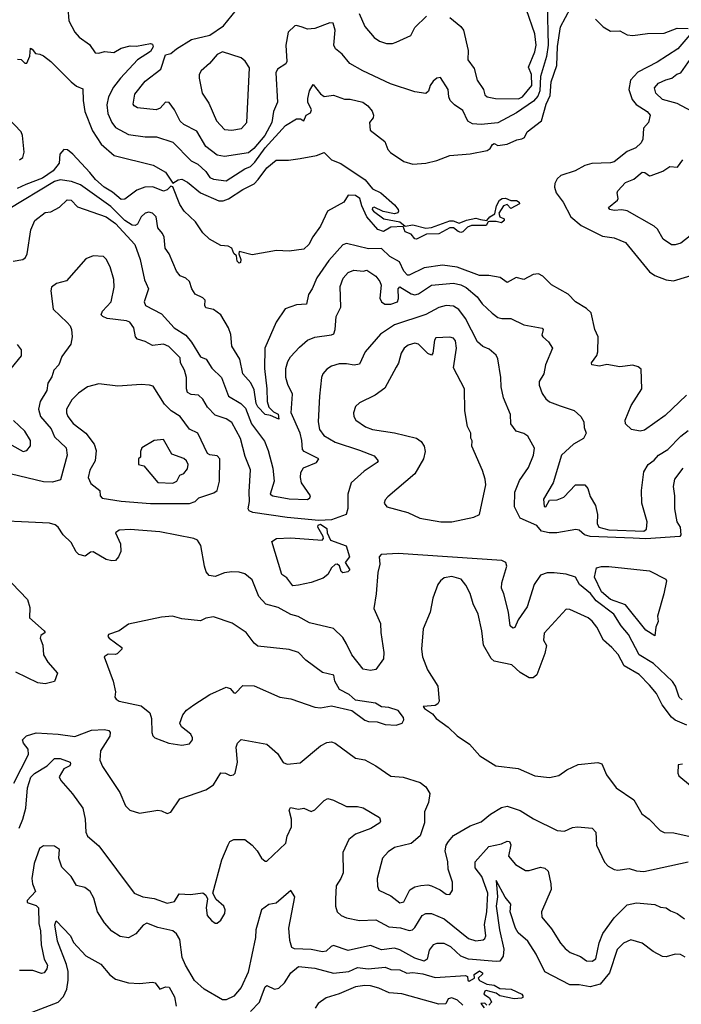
# Model space of a CAD drawing. Extents: x 1552033 to 1694788, y 811965 to 917215.
# Tile 443 of 632: x 1663107 to 1666688, y 859424 to 864752. Entities that reach past the tile are written whole.
import ezdxf

# ---------------------------------------------------------------- set-up
doc = ezdxf.new("R2010")
doc.units = 0

msp = doc.modelspace()

# ---------------------------------------------------------------- linework, layer by layer
at = {"layer": '0CON20XD'}
for points in [[(1665961.7, 864835), (1665966.2, 864615), (1665957.6, 864552.4), (1665925.1, 864444.9), (1665922.1, 864367.9), (1665911.2, 864338.8), (1665888, 864312), (1665795, 864248.1), (1665695, 864193.8), (1665605, 864184.1), (1665557.8, 864187.8), (1665532.9, 864202.9), (1665505, 864261.1), (1665460.7, 864290.7), (1665437.5, 864315), (1665429.2, 864335), (1665425.7, 864375), (1665385, 864440), (1665364.1, 864435.9), (1665345, 864420), (1665328, 864395), (1665318.8, 864365), (1665305, 864353.1), (1665245, 864361.8), (1665114.1, 864404.1), (1664963.1, 864475), (1664892.9, 864515), (1664852.9, 864565), (1664815.5, 864595), (1664807.7, 864615), (1664813.8, 864696.2), (1664802.9, 864732.9), (1664785, 864735.5), (1664705, 864703.8), (1664665, 864700.5), (1664635, 864711.8), (1664605, 864720.6), (1664595, 864718.1), (1664560.6, 864685), (1664547.5, 864615), (1664552.9, 864525), (1664546.3, 864513.7), (1664502.6, 864485), (1664493.6, 864465), (1664501.9, 864305), (1664480.3, 864255), (1664470.9, 864195), (1664434.3, 864125), (1664374.8, 864055), (1664345, 864032.1), (1664215, 864011.3), (1664175, 864018.5), (1664115, 864065.4), (1664065, 864148.9), (1663995, 864185.4), (1663975, 864202.9), (1663944.6, 864265), (1663915, 864304.2), (1663895, 864305.7), (1663867.2, 864272.7), (1663845.4, 864264.6), (1663745, 864275.6), (1663726, 864285), (1663721.5, 864295), (1663730.5, 864349.5), (1663785, 864420), (1663870.5, 864485), (1663895, 864562), (1663925, 864568.6), (1663955, 864594.1), (1664036.9, 864645), (1664135, 864668.6), (1664210.4, 864719.6), (1664280.5, 864805)], [(1663366.7, 864815), (1663373.1, 864745), (1663404.6, 864684.6), (1663428, 864658), (1663485, 864618), (1663515, 864572.9), (1663535, 864570.6), (1663565, 864579.1), (1663615.9, 864574.1), (1663655, 864598), (1663705, 864611.2), (1663738.8, 864608.8), (1663815, 864622.3), (1663825, 864619.7), (1663829.6, 864605), (1663815, 864579), (1663745, 864535.3), (1663652.4, 864435), (1663615, 864387.1), (1663587.2, 864335), (1663578.9, 864291.1), (1663583.8, 864245), (1663604.9, 864194.9), (1663625, 864168), (1663695, 864130.3), (1663785, 864118.8), (1663848, 864118), (1663935, 864089.1), (1664035, 863988.8), (1664070.5, 863970.5), (1664115, 863930), (1664135, 863898.5), (1664155, 863888.8), (1664225, 863879.6), (1664325, 863945.3), (1664355, 863957.7), (1664379.1, 863980.9), (1664435, 864058.8), (1664545, 864178.8), (1664605, 864216.4), (1664626.1, 864216.1), (1664645, 864203.8), (1664657.5, 864235), (1664681.4, 864248.6), (1664685.7, 864265), (1664667.1, 864305), (1664666.4, 864325), (1664675, 864367.1), (1664695, 864400.8), (1664735, 864350.6), (1664755, 864335.7), (1664805, 864344.2), (1664865, 864321.9), (1664895, 864321.8), (1664963.8, 864305), (1664991.5, 864285), (1665015, 864257.1), (1665021.9, 864235), (1665019.7, 864220.3), (1665000, 864195), (1665004, 864155), (1665083.3, 864093.3), (1665099.9, 864049.9), (1665113.3, 864033.3), (1665185, 863984), (1665235, 863970), (1665305, 863976), (1665365, 863989.2), (1665435, 864016.9), (1665544.5, 864025.5), (1665636.2, 864043.8), (1665654, 864055), (1665665, 864077.5), (1665675, 864082.5), (1665695, 864071.2), (1665745, 864078.1), (1665797.7, 864102.3), (1665825, 864107.1), (1665838.6, 864115), (1665854.2, 864145.8), (1665931.3, 864205), (1665956.7, 864295), (1665977.6, 864342.4), (1665983.9, 864415), (1666014, 864505), (1666016.9, 864606.9), (1666033.4, 864713.4), (1666087.1, 864815)], [(1664943.8, 864785), (1664975, 864714.3), (1665024.4, 864655), (1665054, 864635), (1665092.6, 864622.6), (1665125, 864622.9), (1665145, 864630.8), (1665223.2, 864666.8), (1665245, 864710), (1665308.8, 864771.2)], [(1665435, 864763.1), (1665493.8, 864715), (1665509.2, 864695), (1665534.6, 864585), (1665531.5, 864535), (1665567.1, 864487.1), (1665583.3, 864425), (1665616.7, 864375), (1665624.4, 864345), (1665637.5, 864335), (1665681.2, 864325), (1665806.2, 864323.8), (1665828.2, 864335), (1665879.3, 864395), (1665876.5, 864455), (1665860, 864495), (1665895, 864578.6), (1665901.9, 864615), (1665895, 864676), (1665849.6, 864805)], [(1666223.2, 864755), (1666264.2, 864714.2), (1666305, 864689.6), (1666355, 864691.1), (1666395, 864670.6), (1666425, 864665.7), (1666505, 864677.5), (1666595, 864679.5), (1666665, 864705.4), (1666725, 864703.8)], [(1666767.1, 864707.1), (1666668.2, 864595), (1666557, 864523), (1666451.6, 864468.5), (1666412.6, 864425), (1666403.3, 864375), (1666421, 864321), (1666442.8, 864292.8), (1666503.1, 864255), (1666519.2, 864235), (1666510, 864195), (1666482.3, 864165), (1666479.5, 864105), (1666471.1, 864085), (1666441.4, 864058.6), (1666395, 864038.1), (1666325, 863983.4), (1666305, 863977.6), (1666203.3, 863973.3), (1666166.3, 863963.7), (1666112.5, 863935), (1666035, 863908.9), (1666015, 863891.2), (1666003, 863865), (1666001.7, 863845), (1666010.3, 863815), (1666047.5, 863765), (1666089.5, 863685), (1666145, 863637.8), (1666260.4, 863580.4), (1666325, 863570.8), (1666385, 863546.4), (1666515, 863388), (1666545, 863367.8), (1666605, 863344.7), (1666645, 863338.1), (1666818.9, 863391.1)], [(1663095, 864537.5), (1663115, 864536.7), (1663135, 864517.5), (1663145, 864517.5), (1663161.2, 864555), (1663165, 864597.5), (1663175, 864592.5), (1663191.7, 864568.3), (1663215, 864566), (1663235, 864556.2), (1663275.8, 864525), (1663385, 864416.5), (1663415, 864393.1), (1663448.2, 864378.2), (1663449.5, 864315), (1663458.9, 864255), (1663501, 864151), (1663547.6, 864077.6), (1663617.4, 864017.4), (1663828.6, 863965), (1663895, 863926.1), (1663935, 863868), (1663965, 863885.5), (1663985, 863888.2), (1664015, 863873.1), (1664085, 863815.7), (1664185, 863771.2), (1664208.4, 863771.6), (1664237.7, 863782.3), (1664315, 863833.6), (1664375, 863864.4), (1664397.5, 863887.5), (1664445, 863950), (1664495, 863991.2), (1664562.3, 863992.3), (1664625, 864001.2), (1664713, 864017), (1664755, 864032.5), (1664793.9, 863993.9), (1664845, 863973.8), (1664976.2, 863885), (1665017, 863837), (1665062, 863815), (1665135, 863750), (1665156, 863725), (1665156.7, 863715), (1665153.3, 863706.7), (1665135, 863701.2), (1665074.2, 863714.2), (1665025, 863736.7), (1665017, 863733), (1665014.4, 863725), (1665022, 863715), (1665078, 863675), (1665165, 863658.9), (1665193.8, 863633.8), (1665235, 863641.8), (1665305, 863623.8), (1665335, 863628), (1665435, 863663.8), (1665453.7, 863663.7), (1665485, 863650.5), (1665525, 863667.1), (1665575, 863677.5), (1665601.2, 863671.2), (1665635, 863665.6), (1665650.9, 863685), (1665678.4, 863701.6), (1665686.7, 863745), (1665704, 863776), (1665718, 863785), (1665737, 863787), (1665765, 863773.5), (1665795, 863772.9), (1665810.5, 863765), (1665811.8, 863755), (1665765, 863730), (1665745, 863751.5), (1665724.7, 863745.3), (1665700.9, 863705), (1665705, 863686), (1665728.1, 863675), (1665728.2, 863665), (1665715, 863652.9), (1665685, 863660.6), (1665650.2, 863659.8), (1665642.5, 863657.5), (1665631.3, 863638.7), (1665552.3, 863637.7), (1665530.8, 863629.2), (1665505, 863603.2), (1665495, 863600.5), (1665480, 863605), (1665455.3, 863625.3), (1665434.1, 863625.9), (1665375, 863593.3), (1665309.4, 863590.6), (1665255, 863563.8), (1665245, 863566.2), (1665225, 863591.5), (1665193.9, 863603.9), (1665182.5, 863632.5), (1665115, 863629.2), (1665075, 863606.7), (1665045.9, 863615.9), (1664985, 863685.5), (1664957.7, 863745), (1664948.1, 863785), (1664925, 863801.4), (1664885, 863802.5), (1664861.2, 863765), (1664772, 863715), (1664735.6, 863635), (1664693.4, 863576.6), (1664672, 863535), (1664645, 863510), (1664565, 863500), (1664496.4, 863503.6), (1664365, 863480), (1664295, 863496.7), (1664292.5, 863485), (1664304, 863455), (1664301.7, 863438.3), (1664295, 863434.2), (1664284.5, 863445), (1664280, 863475), (1664265, 863486.2), (1664254, 863515), (1664235, 863525.7), (1664195, 863530.8), (1664134, 863565), (1664098.7, 863598.7), (1664058.8, 863658.8), (1663997.1, 863715), (1663972.7, 863752.7), (1663935, 863846.7), (1663925, 863851.2), (1663905, 863830.8), (1663885.5, 863824.5), (1663827.8, 863847.7), (1663783.9, 863846.1), (1663740.3, 863829.7), (1663675, 863780.5), (1663655, 863778.8), (1663609, 863819), (1663564.4, 863845), (1663516.7, 863886.7), (1663485.9, 863925.9), (1663395, 864023.7), (1663365, 864047.2), (1663345, 864048.9), (1663323.8, 864025), (1663320, 863975), (1663288.3, 863935), (1663230, 863895), (1663139.1, 863860.9), (1663092.3, 863837.7)], [(1664255, 864154.7), (1664306.7, 864163.3), (1664336.6, 864195), (1664350.8, 864490.8), (1664326.8, 864526.8), (1664306.2, 864545), (1664205, 864577.8), (1664175, 864563.3), (1664134, 864515), (1664088.5, 864475), (1664078.8, 864455), (1664078.2, 864435), (1664094.6, 864354.6), (1664130.6, 864300.6), (1664171.2, 864205), (1664215, 864158.5), (1664255, 864154.7)], [(1666797.8, 864227.8), (1666665, 864298.8), (1666585, 864319.6), (1666550, 864355), (1666542.5, 864382.5), (1666565, 864407.9), (1666603.3, 864426.7), (1666636.9, 864435), (1666662.9, 864457.1), (1666685.6, 864465), (1666735, 864536.9)], [(1663106.5, 863993.5), (1663122.9, 864007.1), (1663131.1, 864035), (1663122.5, 864125), (1663114.3, 864145), (1663045, 864218.8)], [(1666735, 863583.1), (1666685, 863543.3), (1666655, 863533.1), (1666635, 863534.4), (1666590, 863565), (1666558.3, 863618.3), (1666540.8, 863635), (1666395, 863717.1), (1666366.5, 863723.5), (1666325, 863719.2), (1666301.2, 863725), (1666292.9, 863735), (1666342.5, 863775), (1666346.7, 863785), (1666340, 863815), (1666343.3, 863825), (1666385, 863870.8), (1666430.8, 863889.2), (1666475, 863926.2), (1666490, 863925), (1666515, 863907.5), (1666525, 863908.6), (1666588.1, 863931.9), (1666625, 863956.7), (1666666.6, 863953.4), (1666695.5, 863994.5)], [(1664714.5, 863354.5), (1664689.2, 863295), (1664669.6, 863265), (1664658.2, 863211.8), (1664605, 863208.5), (1664542.9, 863187.1), (1664494.7, 863115), (1664434.2, 862975), (1664432.2, 862865), (1664444.7, 862755.3), (1664445.5, 862685), (1664455.6, 862655), (1664480.6, 862630.6), (1664505, 862616.9), (1664508.9, 862591.1), (1664465, 862610.5), (1664435, 862616.4), (1664395, 862656.9), (1664386.6, 862675), (1664375, 862749.2), (1664357.3, 862787.3), (1664315, 862836), (1664297.3, 862915), (1664254.6, 862985), (1664248.9, 863048.9), (1664236.9, 863085), (1664195, 863154), (1664155, 863184), (1664115, 863192), (1664109.2, 863205), (1664111.1, 863235), (1664097.5, 863247.5), (1664055.9, 863265.9), (1664038.9, 863295), (1664026.2, 863335), (1664005, 863353.8), (1663975, 863366.2), (1663955, 863391.9), (1663914.8, 863484.8), (1663893.6, 863515), (1663888.8, 863575), (1663880.3, 863595), (1663854.6, 863625), (1663846.2, 863685), (1663825, 863705.6), (1663805, 863710), (1663785, 863705.6), (1663764, 863686), (1663744.2, 863645.8), (1663731.4, 863638.6), (1663715, 863639.8), (1663675, 863665.6), (1663600.6, 863740.6), (1663435, 863857.6), (1663386.5, 863876.5), (1663325, 863886.3), (1663295, 863876.6), (1663044.7, 863725)], [(1663072, 863445), (1663123.3, 863455), (1663138.6, 863465), (1663146.9, 863485), (1663166.5, 863615), (1663188.6, 863665), (1663245, 863708.6), (1663275, 863711.5), (1663321.7, 863738.3), (1663363.2, 863776.8), (1663385, 863775.8), (1663418.7, 863738.7), (1663575, 863684.8), (1663625, 863648.5), (1663729.6, 863535), (1663759.1, 863455), (1663781.9, 863345), (1663791.4, 863325), (1663804.5, 863295), (1663780.5, 863225), (1663788.1, 863205), (1663875, 863159.5), (1663941.9, 863085), (1664005, 863045.3), (1664037.3, 863007.3), (1664085, 862927.5), (1664115.4, 862915.4), (1664146.4, 862866.4), (1664198.5, 862815), (1664237.1, 862715), (1664304.2, 862675), (1664329, 862649), (1664360.7, 862565), (1664431, 862471), (1664451.3, 862421.3), (1664477.6, 862325), (1664483.9, 862255), (1664462.5, 862185), (1664477.5, 862175), (1664565, 862159.2), (1664663.7, 862156.3), (1664677.1, 862165), (1664680.5, 862175), (1664632.3, 862245), (1664626.2, 862275), (1664628.3, 862301.7), (1664643.6, 862326.4), (1664712.9, 862355), (1664725.7, 862375), (1664647.1, 862415), (1664637, 862427), (1664634.2, 862475), (1664624.4, 862514.4), (1664576.8, 862625), (1664583.8, 862725), (1664557.4, 862777.4), (1664546.6, 862815), (1664547.8, 862865), (1664557.6, 862902.4), (1664572.5, 862927.5), (1664620.8, 862979.2), (1664665, 863016.9), (1664705, 863034.5), (1664793.7, 863046.3), (1664807.2, 863052.8), (1664814.4, 863075), (1664820, 863145), (1664844.4, 863195.6), (1664841.7, 863308.3), (1664857.6, 863352.4), (1664885, 863383.1), (1664915, 863396.9), (1664965, 863391.2), (1664985, 863396.7), (1665033.8, 863363.8), (1665055.7, 863335.7), (1665064, 863315), (1665055.5, 863245), (1665065.6, 863225), (1665083.3, 863213.3), (1665115, 863212.4), (1665151.8, 863225), (1665157.1, 863242.9), (1665154.7, 863295.3), (1665163.8, 863306.2), (1665225, 863267.7), (1665245, 863263.1), (1665265, 863268.4), (1665335, 863315.2), (1665455, 863326.8), (1665495, 863317.6), (1665523.2, 863303.2), (1665582.3, 863252.3), (1665609.1, 863215), (1665663.1, 863163.1), (1665695, 863141.2), (1665715.5, 863134.5), (1665765, 863135.6), (1665835, 863100.8), (1665935, 863082.5), (1665940, 863075), (1665932.5, 863045), (1665937.5, 863035), (1665969.5, 863009.5), (1665990, 862975), (1665951.8, 862885), (1665942.7, 862835), (1665919.1, 862795), (1665919.1, 862775), (1665935, 862730), (1665955, 862699.4), (1665975, 862684.4), (1666032.2, 862662.2), (1666107, 862637), (1666143.8, 862605), (1666160, 862575), (1666161.2, 862545), (1666172, 862515), (1666158.8, 862485), (1666104.7, 862455.3), (1666038.9, 862395), (1665993.6, 862245), (1665942.5, 862157.5), (1665945, 862118), (1665955, 862115.7), (1665975, 862151.1), (1666015, 862153.2), (1666051.7, 862168.3), (1666115, 862234.4), (1666165, 862235.6), (1666182.2, 862215), (1666195, 862172), (1666222.4, 862122.4), (1666234.5, 862075), (1666231.8, 862025), (1666240.5, 862005), (1666295, 861991), (1666485, 861984.2), (1666499.2, 861995), (1666503.6, 862035), (1666474.7, 862135), (1666471.6, 862205)], [(1666715, 862720.6), (1666600.5, 862609.5), (1666488.4, 862531.6), (1666465, 862524.8), (1666418.9, 862535), (1666386.5, 862565), (1666383.3, 862585), (1666415.7, 862665), (1666474.1, 862755), (1666470.9, 862860.9), (1666455, 862874.2), (1666425, 862882.5), (1666355, 862872.7), (1666285, 862886.2), (1666245, 862876.2), (1666203.8, 862885), (1666201.9, 862895), (1666230, 862935), (1666236.7, 862955), (1666237.8, 863035), (1666220, 863075), (1666200, 863165), (1666175, 863188.9), (1666114.6, 863225), (1666075, 863266.5), (1665985, 863316.8), (1665937.3, 863365), (1665915, 863377.3), (1665885, 863372.9), (1665835, 863346.9), (1665793.5, 863356.5), (1665745, 863330), (1665706.8, 863356.8), (1665645, 863368.4), (1665595, 863367.8), (1665475, 863413.3), (1665395, 863423), (1665295, 863408.5), (1665215, 863370), (1665205, 863370.3), (1665185, 863391.9), (1665161.6, 863441.6), (1665110.8, 863470.8), (1665065, 863513.5), (1664995, 863512.5), (1664875, 863541.1), (1664855, 863534.3), (1664780.7, 863449.3), (1664714.5, 863354.5)], [(1666695.3, 862324.7), (1666650, 862265), (1666643.8, 862225), (1666651.5, 862175), (1666650.9, 862105), (1666663.8, 862035), (1666680.9, 862005), (1666684.6, 861965), (1666680, 861955), (1666495, 861942.7), (1666427, 861947), (1666195, 861954.7), (1666164.1, 861964.1), (1666135, 861989.2), (1666116.7, 861993.3), (1666013.3, 861975), (1665973.3, 861975), (1665931.4, 861985), (1665906.2, 862015), (1665814.7, 862055), (1665784.7, 862115), (1665787.5, 862195), (1665811, 862259), (1665861.2, 862328.8), (1665888.2, 862395), (1665892.5, 862432.5), (1665857.6, 862497.6), (1665835, 862511.9), (1665793.8, 862525), (1665765.8, 862565.8), (1665762.9, 862615), (1665725.6, 862705), (1665712.2, 862765), (1665711.4, 862815), (1665695, 862917.5), (1665685, 862937.5), (1665648.5, 862968.5), (1665612.8, 862982.8), (1665585, 863008.1), (1665519.4, 863135), (1665483.6, 863183.6), (1665455, 863202.5), (1665415, 863206.2), (1665375.8, 863195), (1665305, 863156.2), (1665135, 863100.3), (1665059.6, 863050.4), (1664977.1, 862955), (1664945, 862887.1), (1664917.4, 862882.6), (1664875, 862890.4), (1664835, 862889.3), (1664795, 862876.2), (1664769.6, 862860.4), (1664747.8, 862835), (1664740.4, 862815), (1664728.9, 862715), (1664722.9, 862575), (1664729.6, 862535), (1664752.4, 862502.4), (1664815, 862465.4), (1664945, 862422.9), (1665025, 862392.2), (1665047.5, 862365), (1665042, 862355), (1664971.5, 862308.5), (1664901.4, 862245), (1664881.9, 862185), (1664882.7, 862107.3), (1664873.3, 862075), (1664793.9, 862046.1), (1664725, 862042.5), (1664555, 862057.8), (1664368.6, 862085), (1664348.6, 862095), (1664343.1, 862105), (1664350.6, 862145), (1664347.9, 862197.9), (1664356.2, 862316.2), (1664327.6, 862387.6), (1664301.3, 862485), (1664255, 862571.8), (1664225, 862592.7), (1664165, 862611.1), (1664123.8, 862655), (1664098.7, 862698.7), (1664075, 862720), (1664034.1, 862724.1), (1664014.8, 862734.8), (1664009.3, 862755), (1664009.2, 862815), (1663998.6, 862855), (1663977.1, 862895), (1663975, 862922.5), (1663913.2, 862983.2), (1663885, 862995.4), (1663825, 862988.8), (1663785, 863010.9), (1663745, 863023.3), (1663733.5, 863035), (1663724.1, 863085), (1663701.9, 863115), (1663685, 863122.5), (1663580, 863135), (1663556, 863145), (1663547.5, 863155), (1663554.4, 863175), (1663602.5, 863225), (1663618.5, 863305), (1663616.7, 863346.7), (1663595.6, 863415), (1663575, 863456.7), (1663560.7, 863470.7), (1663505, 863473.8), (1663465, 863458), (1663360.3, 863339.7), (1663305, 863324.5), (1663279.5, 863305), (1663274.6, 863285), (1663288.6, 863185), (1663362.7, 863112.7), (1663380, 863095), (1663387.8, 863075), (1663390.5, 863035), (1663383, 862997), (1663335, 862929.2), (1663318.8, 862885), (1663291.2, 862855), (1663281.3, 862818.7), (1663259.2, 862785), (1663253.1, 862745), (1663216.7, 862685), (1663209.1, 862645), (1663218.9, 862605), (1663277.8, 862537.8), (1663294.8, 862494.8), (1663357.9, 862435), (1663363.9, 862395), (1663327.6, 862262.4), (1663285, 862249.4), (1663235, 862251.9), (1663062.1, 862292.1)], [(1665386.1, 862033.9), (1665445, 862034.7), (1665565, 862060.4), (1665595.6, 862075), (1665629.3, 862235), (1665626.9, 862265), (1665612.4, 862312.4), (1665553.8, 862445), (1665556.1, 862473.9), (1665548.3, 862488.3), (1665548.8, 862515), (1665530.9, 862550.9), (1665515.4, 862635.4), (1665513.6, 862753.6), (1665455, 862867.5), (1665471.1, 862975), (1665465.5, 863015), (1665455, 863028.1), (1665435, 863034.4), (1665359.8, 863030.2), (1665352, 863018), (1665342.5, 862947.5), (1665335, 862937.5), (1665315, 862945.5), (1665265, 862995.8), (1665245, 863000.9), (1665209, 862991), (1665188.5, 862975), (1665171.7, 862948.3), (1665156.9, 862893.1), (1665145, 862871.1), (1665082.4, 862757.6), (1665030, 862720), (1664945, 862679.2), (1664925, 862658.8), (1664913.1, 862625), (1664914.3, 862605), (1664925.8, 862585), (1664978.3, 862548.3), (1665015.6, 862534.4), (1665135, 862516.7), (1665255, 862488), (1665279.7, 862469.7), (1665295.7, 862445), (1665301.4, 862415), (1665292.9, 862375), (1665245.7, 862295), (1665099.4, 862170.6), (1665085, 862153.8), (1665079.4, 862135), (1665094.4, 862115), (1665208, 862085), (1665272.5, 862055), (1665386.1, 862033.9)], [(1663060, 862865), (1663116.6, 862933.4), (1663115.6, 862965), (1663095.6, 862995)], [(1664025, 862133.5), (1664056.2, 862145), (1664075.8, 862165), (1664157.5, 862192.5), (1664175.5, 862205), (1664188.5, 862255), (1664190, 862375), (1664175, 862392), (1664135, 862397.4), (1664123.1, 862405), (1664070, 862515), (1664025, 862536.9), (1663975, 862604.5), (1663925.7, 862635.7), (1663890.6, 862670.6), (1663828.3, 862768.3), (1663810, 862775), (1663765, 862777.1), (1663638.3, 862768.3), (1663535, 862782), (1663474.2, 862765), (1663425, 862730.4), (1663389.5, 862695), (1663359.1, 862645), (1663359.1, 862625), (1663367.3, 862605), (1663396.3, 862566.3), (1663464.5, 862514.5), (1663510, 862455), (1663521.4, 862421.4), (1663514.7, 862365), (1663486.1, 862315), (1663477.7, 862275), (1663491.3, 862241.3), (1663540, 862205), (1663542.5, 862175), (1663553.1, 862163.1), (1663656, 862146), (1663815, 862134.3), (1664025, 862133.5)], [(1663065, 862449.2), (1663125, 862414.4), (1663145, 862421.2), (1663164.5, 862445.5), (1663164.5, 862475), (1663135.2, 862525.2), (1663073.8, 862583.9)], [(1663935, 862244.5), (1663958, 862255), (1663973.6, 862286.4), (1663995, 862296.2), (1664015, 862322), (1664018.6, 862345), (1664010, 862365), (1663995, 862377.5), (1663930.5, 862400.5), (1663885, 862480), (1663835, 862475.6), (1663767.5, 862435), (1663760, 862415), (1663760, 862385), (1663750, 862375), (1663750, 862345), (1663778.3, 862338.3), (1663855, 862246.7), (1663935, 862244.5)], [(1666471.6, 862205), (1666485.4, 862305), (1666508.7, 862345), (1666541.2, 862368.8), (1666565, 862395.4), (1666615, 862425.5), (1666685, 862497.5), (1666725, 862528.1)], [(1666691.9, 861071.9), (1666676.1, 861086.1), (1666656, 861145), (1666640.7, 861170.7), (1666537.4, 861267.4), (1666460, 861315), (1666402.5, 861425), (1666361.6, 861471.6), (1666321.9, 861535), (1666227.3, 861607.3), (1666196.2, 861646.2), (1666137.5, 861695), (1666115, 861734.5), (1666065, 861751.5), (1665998.7, 861758.7), (1665961.7, 861758.3), (1665925, 861745.6), (1665891.8, 861695), (1665854, 861575), (1665803.8, 861505), (1665786.4, 861463.6), (1665775, 861459.2), (1665762.2, 861472.2), (1665751.8, 861545), (1665727.6, 861645), (1665714.7, 861675), (1665716.2, 861703.8), (1665743.5, 861795), (1665737.7, 861815), (1665715.8, 861825.9), (1665155, 861863), (1665062.8, 861857.2), (1665052.9, 861845), (1665055.6, 861805), (1665045, 861760), (1665036.5, 861645), (1665023.3, 861565), (1665060, 861485), (1665061.1, 861435), (1665077.9, 861327.9), (1665075, 861293.3), (1665034.2, 861235.8), (1665005, 861230.8), (1664965, 861237.5), (1664904, 861315), (1664875.3, 861375.3), (1664855, 861408.1), (1664805, 861458.2), (1664675, 861487.5), (1664613.1, 861523.1), (1664575, 861533.8), (1664505, 861571.8), (1664438.3, 861588.3), (1664400.9, 861630.9), (1664365, 861721.2), (1664325, 861752.9), (1664295, 861763.1), (1664255, 861764.4), (1664215, 861757.9), (1664165, 861738.2), (1664132, 861745), (1664116.5, 861765), (1664106.2, 861795), (1664086.6, 861906.6), (1664068.6, 861935), (1664048.6, 861945), (1663865, 861981.4), (1663705, 861993.8), (1663645, 861990.3), (1663624.5, 861975), (1663651.8, 861915), (1663653.5, 861875), (1663641.1, 861845), (1663624.6, 861825.4), (1663605, 861823.1), (1663575, 861831.1), (1663505, 861872.2), (1663489.4, 861870.6), (1663461.1, 861848.9), (1663427.3, 861857.3), (1663411.7, 861871.7), (1663385, 861923.1), (1663342.2, 861965), (1663315, 862006.7), (1663298.8, 862018.8), (1663267.5, 862027.5), (1662885, 862045.7)], [(1664585, 861688), (1664551.7, 861731.7), (1664525, 861749.2), (1664471.3, 861928.7), (1664495.9, 861944.1), (1664575, 861948), (1664744.1, 861935.9), (1664750.3, 861945), (1664748.4, 861955), (1664719.7, 862005), (1664722.5, 862017.5), (1664735, 862021.2), (1664768.2, 861998.2), (1664770.7, 861975), (1664789.6, 861935), (1664874.1, 861904.1), (1664891.2, 861845), (1664867.5, 861815), (1664893.8, 861775), (1664882.5, 861765), (1664855, 861759.1), (1664846.2, 861766.2), (1664837.3, 861797.3), (1664825, 861805.6), (1664815, 861804.2), (1664793.5, 861785), (1664775, 861748.8), (1664749.3, 861730.7), (1664685, 861705.8), (1664615, 861692.5), (1664585, 861688)], [(1666545, 861417.5), (1666495, 861447.8), (1666385.4, 861585), (1666305, 861614.5), (1666255.9, 861655), (1666217.2, 861735), (1666228.2, 861785), (1666255, 861793.5), (1666295, 861793.1), (1666515, 861769.6), (1666603.5, 861725), (1666607.3, 861715), (1666592.7, 861645), (1666559.4, 861525), (1666562.2, 861495), (1666550.6, 861465), (1666545, 861417.5)], [(1666717.1, 860935), (1666655, 860961.9), (1666635, 860978.4), (1666584, 861044), (1666553.3, 861105), (1666515, 861151.5), (1666458.9, 861208.9), (1666378.2, 861255), (1666346.1, 861316.1), (1666311.4, 861355), (1666266.4, 861395), (1666230.5, 861465), (1666205, 861498), (1666184.3, 861514.3), (1666085, 861559.4), (1666065, 861561.9), (1665945, 861432), (1665942.2, 861395), (1665958.1, 861365), (1665948.3, 861321.7), (1665905, 861206.7), (1665885, 861190), (1665865, 861191.2), (1665815, 861219.2), (1665770.6, 861260.6), (1665675, 861281.4), (1665659.2, 861295), (1665617.4, 861367.4), (1665608.5, 861445), (1665588, 861535), (1665561.2, 861591.2), (1665545, 861647.5), (1665522.3, 861692.3), (1665496.7, 861725), (1665445, 861739.2), (1665405, 861730.8), (1665383.7, 861716.3), (1665369.2, 861695), (1665342.5, 861622.5), (1665329.2, 861545), (1665290, 861455), (1665281.2, 861345), (1665287.7, 861305), (1665313.3, 861233.3), (1665369.3, 861145), (1665377.5, 861065), (1665370.5, 861049.5), (1665355, 861041.5), (1665290, 861035), (1665297.5, 861025), (1665341.2, 860995), (1665360.5, 860970.5), (1665425, 860923.8), (1665475, 860877.5), (1665541.5, 860831.5), (1665597.6, 860767.6), (1665684.5, 860714.5), (1665805, 860699.5), (1665895, 860660), (1665975, 860650.6), (1666025, 860662), (1666067.6, 860692.4), (1666128.7, 860721.3), (1666235, 860733.1), (1666256.7, 860725), (1666282.3, 860665), (1666335, 860595.7), (1666430.5, 860530.5), (1666474.2, 860455), (1666514, 860425), (1666573.7, 860363.7), (1666595, 860353.1), (1666647.9, 860352.1), (1666735, 860331.3)], [(1663065, 861702), (1663148.8, 861615), (1663161.7, 861571.7), (1663160.6, 861515), (1663239.2, 861445), (1663243.8, 861435), (1663221.1, 861418.9), (1663217.5, 861405), (1663232.7, 861367.3), (1663235.6, 861315), (1663258.6, 861275), (1663312, 861215), (1663295, 861171.2), (1663245, 861158.9), (1663205, 861163.1), (1663085, 861221.4)], [(1663985, 860826.2), (1664025, 860833.3), (1664042.5, 860855), (1664042.5, 860865), (1664032.5, 860885), (1663982.5, 860925), (1663973.3, 860945), (1663989.5, 860990.5), (1664010, 861015), (1664048.8, 861045), (1664135, 861100), (1664225, 861140), (1664245, 861131.9), (1664265, 861109.2), (1664275, 861108.1), (1664315, 861148.2), (1664375, 861146.9), (1664515, 861085.6), (1664575, 861076.4), (1664705, 861031.4), (1664735, 861028.6), (1664795, 861038.6), (1664905, 861013.8), (1664975, 860961.4), (1664995, 860954.4), (1665041.7, 860951.7), (1665085, 860937.5), (1665145, 860934.2), (1665177.5, 860945), (1665186.4, 860963.6), (1665183.8, 860975), (1665154.3, 861014.3), (1665105, 861030.8), (1665065, 861034.2), (1665032.7, 861052.7), (1664925, 861070), (1664906.7, 861085), (1664890.7, 861100.7), (1664837, 861127), (1664813, 861173), (1664806.7, 861205), (1664745, 861218.8), (1664656.2, 861286.2), (1664615, 861326.9), (1664565, 861343.3), (1664395, 861362.5), (1664375, 861378.8), (1664332, 861435), (1664256, 861486), (1664155, 861520.6), (1664115, 861512.5), (1664085, 861498.6), (1663985, 861509.4), (1663933.9, 861523.9), (1663875, 861519.2), (1663695, 861481.2), (1663645, 861444), (1663587.5, 861425), (1663583.8, 861415), (1663591.2, 861405), (1663660, 861355), (1663660, 861345), (1663635, 861321.2), (1663624, 861316), (1663585, 861318.5), (1663564, 861305), (1663612.5, 861172.5), (1663624.4, 861115), (1663622, 861085), (1663628.8, 861075), (1663645, 861064.3), (1663765, 861039.4), (1663810.5, 861000.5), (1663820.7, 860970.7), (1663821.2, 860895), (1663826.4, 860876.4), (1663837.5, 860865), (1663913, 860837), (1663985, 860826.2)], [(1663075, 860619.6), (1663153.9, 860775), (1663153.1, 860805), (1663127.1, 860837.1), (1663122.2, 860855), (1663144.2, 860875.8), (1663195, 860892.8), (1663315, 860886), (1663405, 860872.3), (1663495, 860906.7), (1663565, 860910.4), (1663589.2, 860905), (1663595.5, 860895), (1663595.3, 860875), (1663543.8, 860795), (1663541.1, 860745), (1663555, 860711.2), (1663649.1, 860569.1), (1663678.7, 860498.7), (1663702.5, 860475), (1663755, 860458.6), (1663855, 860473.8), (1663875, 860471.2), (1663905, 860456.7), (1663925, 860463.3), (1663974.3, 860535.7), (1664115, 860584), (1664155, 860610.8), (1664195, 860676), (1664220, 860675), (1664245, 860662), (1664264.2, 860665.8), (1664273.8, 860675), (1664285.4, 860734.6), (1664278.5, 860815), (1664285, 860836.2), (1664305, 860856), (1664445, 860831.1), (1664501.3, 860781.3), (1664533, 860733), (1664555, 860724), (1664625, 860730), (1664735, 860823.3), (1664769.4, 860840.6), (1664795, 860844.6), (1664815, 860837.5), (1664925, 860755.6), (1664975, 860747.1), (1665034, 860715), (1665115, 860658), (1665182.7, 860652.7), (1665275, 860623.3), (1665305, 860600), (1665325.7, 860565), (1665318.5, 860515), (1665296.8, 860465), (1665297.5, 860405), (1665274.5, 860335.5), (1665225.3, 860294.7), (1665135, 860271.9), (1665100.6, 860249.4), (1665070.6, 860215), (1665040.6, 860105), (1665042.7, 860062.7), (1665051.3, 860041.3), (1665115, 860011.5), (1665165, 859973.1), (1665185, 859978.5), (1665217.5, 860042.5), (1665245, 860058.8), (1665277, 860067), (1665315, 860070), (1665334.7, 860064.7), (1665383.3, 860043.3), (1665415, 860020), (1665435, 860017.5), (1665449.2, 860040.8), (1665449.6, 860085), (1665426.5, 860155), (1665424.5, 860195), (1665410.4, 860255), (1665414.4, 860285.6), (1665426.7, 860305), (1665455, 860337.5), (1665545, 860390), (1665605, 860412), (1665655, 860453.1), (1665715, 860489.6), (1665745, 860496.7), (1665815, 860471.8), (1665887.2, 860427.2), (1666015, 860363.6), (1666055, 860360), (1666099.5, 860380.5), (1666125, 860384.6), (1666205, 860376.7), (1666224.5, 860355), (1666228.6, 860285), (1666272.1, 860192.1), (1666290.9, 860170.9), (1666325, 860152.5), (1666345, 860149.2), (1666405, 860158.1), (1666445.6, 860145.6), (1666485, 860143.1), (1666725.6, 860194.4)], [(1663102.9, 860377.1), (1663123.8, 860425), (1663140, 860485), (1663148.1, 860595), (1663167.8, 860652.2), (1663186.6, 860673.4), (1663255.3, 860715), (1663295, 860753.8), (1663325, 860754.2), (1663379.4, 860735), (1663382.5, 860725), (1663377.3, 860715), (1663345, 860698.9), (1663319.5, 860655), (1663328.9, 860635), (1663393.2, 860563.2), (1663447.5, 860485), (1663461.8, 860425), (1663465.5, 860355), (1663474, 860334), (1663535, 860280.6), (1663727.1, 860025), (1663773.3, 860005), (1663835, 859996.9), (1663905, 859971.8), (1663945, 859980), (1663969.2, 860020.8), (1664031.2, 860018.8), (1664097.3, 860027.3), (1664113.3, 860015), (1664123.3, 859995), (1664116, 859945), (1664122, 859905), (1664145, 859876.7), (1664165, 859863.3), (1664175, 859863.3), (1664195, 859878.8), (1664217.1, 859915), (1664218.6, 859935), (1664210.8, 859955), (1664170.7, 859990.7), (1664152.5, 860025), (1664201.2, 860205), (1664235, 860286.7), (1664244.8, 860305.2), (1664265, 860315.4), (1664325.4, 860315.4), (1664365.6, 860285), (1664391.9, 860255), (1664415, 860214), (1664435, 860198.8), (1664445, 860198.8), (1664546.9, 860295), (1664555, 860333.3), (1664577.5, 860385), (1664577.7, 860425), (1664565.8, 860475), (1664571.9, 860488.1), (1664615, 860479.4), (1664645, 860485.8), (1664685, 860467.5), (1664705, 860475.7), (1664753.8, 860526.2), (1664775, 860537.1), (1664805, 860529.2), (1664875, 860494.4), (1664935, 860494.4), (1664965, 860487.5), (1665053.3, 860435), (1665060, 860415), (1665056.7, 860405), (1665007.5, 860375), (1664925, 860344.7), (1664888.8, 860315), (1664855.4, 860245), (1664857.2, 860135), (1664845.7, 860104.3), (1664819.7, 860065), (1664816.4, 859995), (1664815.6, 859955), (1664824.3, 859925), (1664846, 859905), (1664875, 859891.8), (1664945, 859877.3), (1665035, 859880.3), (1665105, 859842.2), (1665166.9, 859836.9), (1665215, 859822.7), (1665232.6, 859827.4), (1665245, 859840), (1665285, 859904.5), (1665305.3, 859914.7), (1665335, 859915.3), (1665405, 859885.8), (1665535, 859780.3), (1665575, 859768), (1665615, 859772.9), (1665625, 859780), (1665629.6, 859795), (1665622.3, 859855), (1665634.3, 859925), (1665639.6, 860025), (1665607.6, 860115), (1665572, 860162), (1665571.9, 860195), (1665645, 860278.1), (1665715, 860292.5), (1665745, 860306.9), (1665756.9, 860305), (1665765, 860286.7)], [(1666695, 860723.3), (1666670, 860720), (1666668.8, 860675), (1666675, 860660), (1666737, 860607)], [(1666708.3, 859678.3), (1666682.7, 859692.7), (1666655, 859695.6), (1666605, 859680.8), (1666585, 859682.9), (1666535, 859709.2), (1666475.4, 859755.4), (1666415, 859772.7), (1666375, 859754.6), (1666340.3, 859719.7), (1666299.4, 859595), (1666248, 859532), (1666195, 859518.3), (1666135, 859529.5), (1666085, 859529.8), (1665949.4, 859599.4), (1665902.7, 859695), (1665857.5, 859765), (1665805, 859810.8), (1665790.8, 859835), (1665761.1, 859925), (1665764.6, 859965), (1665735, 860002.8), (1665685, 860093.3), (1665693.1, 860005), (1665685.4, 859954.6), (1665703.8, 859826.2), (1665727.4, 859722.6), (1665724.1, 859685), (1665705, 859657.5), (1665685.4, 859654.6), (1665535, 859668.1), (1665495, 859683.7), (1665439.6, 859735), (1665405, 859752.5), (1665365, 859753.1), (1665344.3, 859745), (1665322.9, 859717.1), (1665312.3, 859667.7), (1665295, 859657.9), (1665245, 859674.1), (1665165, 859719.2), (1665135, 859727.9), (1665065, 859719.4), (1665005, 859742.3), (1664885, 859715.4), (1664805, 859741.6), (1664792.5, 859737.5), (1664765, 859711.3), (1664745, 859706.9), (1664685, 859721.1), (1664594.5, 859724.5), (1664580.4, 859730.4), (1664568.3, 859768.3), (1664563.8, 859836.2), (1664596.2, 860005), (1664575, 860038.8), (1664495, 859970.9), (1664455, 859964.2), (1664415.8, 859935), (1664385, 859827.5), (1664383.3, 859785), (1664343.1, 859596.9), (1664305.4, 859515), (1664265, 859467.8), (1664225, 859448.6), (1664205, 859447.5), (1664105, 859505.8), (1664052.1, 859552.1), (1664003.5, 859636.5), (1663986.6, 859676.6), (1663972.7, 859775), (1663955.6, 859805), (1663935, 859820.5), (1663855, 859840), (1663795, 859862.5), (1663775, 859852.9), (1663735, 859805.8), (1663695, 859783.8), (1663650.5, 859790.5), (1663605, 859818.8), (1663566, 859865), (1663527.1, 859925), (1663507.8, 859997.8), (1663488, 860035), (1663460, 860055), (1663415, 860067.1), (1663385.7, 860115), (1663335, 860166), (1663319.2, 860215), (1663322.4, 860262.4), (1663295, 860279.5), (1663235, 860280.5), (1663213.3, 860266.7), (1663184.1, 860185), (1663172.4, 860105), (1663175.6, 860075), (1663192.5, 860035), (1663148, 859985), (1663146.7, 859975), (1663195, 859958.5), (1663208.5, 859945), (1663210.6, 859860.6), (1663219.1, 859820.9), (1663222.5, 859745), (1663238.9, 859668.9), (1663256.5, 859635), (1663254.3, 859615), (1663240, 859595), (1663225, 859590), (1663177.6, 859607.6), (1663105, 859607.5)], [(1665765, 860286.7), (1665752.7, 860225), (1665789.7, 860179.7), (1665845, 860147.5), (1665865, 860147.5), (1665925, 860165.8), (1665949.7, 860159.7), (1665966.2, 860145), (1665982, 860075), (1665982.5, 860045), (1665930.8, 859925), (1665933.1, 859895), (1665985, 859832.7), (1666034.2, 859754.2), (1666059.4, 859725), (1666085.8, 859705), (1666142.8, 859682.8), (1666175, 859658.5), (1666205, 859656.4), (1666225, 859669.4), (1666243.9, 859756.1), (1666263.4, 859806.6), (1666325, 859891.5), (1666395, 859961.8), (1666445, 859972.7), (1666545, 859964.5), (1666575, 859948.9), (1666605, 859945.6), (1666629.1, 859929.1), (1666665.4, 859915.4), (1666705, 859885.8)], [(1663175, 859381.2), (1663315.5, 859435), (1663343.9, 859466.1), (1663361.2, 859505), (1663369.7, 859555), (1663368.5, 859601.5), (1663359.4, 859639.4), (1663310.6, 859765), (1663296, 859854), (1663303.3, 859875), (1663381.2, 859795), (1663398.5, 859758.5), (1663465, 859686.4), (1663545, 859641.2), (1663595, 859583.1), (1663625, 859560.4), (1663695, 859539.2), (1663754.3, 859535.7), (1663825, 859544), (1663839.2, 859539.2), (1663865, 859506), (1663895, 859518.9), (1663915, 859517.1), (1663944.4, 859465), (1663953, 859413)], [(1664356.3, 859385), (1664405.3, 859434.7), (1664414.8, 859465.2), (1664435, 859518.9), (1664445, 859525.4), (1664485, 859505.3), (1664509.4, 859510.6), (1664539.6, 859540.4), (1664574.1, 859595), (1664615, 859629), (1664705, 859620), (1664805, 859592), (1664888.6, 859601.4), (1664935, 859622.5), (1664993.6, 859616.4), (1665085, 859624.4), (1665115, 859611.6), (1665165, 859610.3), (1665202.3, 859592.3), (1665235, 859596.4), (1665288.5, 859588.5), (1665355, 859568.5), (1665518.9, 859578.9), (1665530, 859575), (1665532.5, 859555), (1665539.3, 859549.3), (1665567.5, 859565), (1665566.7, 859585), (1665595, 859605.4), (1665611.2, 859595), (1665612.5, 859587.5), (1665587.5, 859565), (1665595, 859552.5), (1665635, 859532.5), (1665675, 859527.5), (1665705, 859509.5), (1665766.4, 859506.4), (1665825, 859477.8), (1665830, 859470), (1665829.7, 859460.3), (1665823.1, 859456.9), (1665783.8, 859453.8), (1665705, 859470), (1665685, 859483.8), (1665631.1, 859498.9), (1665624, 859495), (1665619.3, 859479.3), (1665649.3, 859459.3), (1665660, 859435), (1665645, 859420)], [(1665505, 859420), (1665477, 859447), (1665445, 859458.8), (1665426.1, 859453.9), (1665413.6, 859426.4), (1665375.9, 859424.1), (1665175, 859480.6), (1665106.2, 859485), (1665050.4, 859510.4), (1665005, 859523.2), (1664974.7, 859525.3), (1664925, 859518), (1664835, 859479.6), (1664765, 859459.1), (1664722.5, 859427.5), (1664706.7, 859403.3)], [(1665635, 859420), (1665625, 859430), (1665601.7, 859428.3), (1665620, 859405)]]:
    msp.add_lwpolyline(points, dxfattribs=at)

doc.saveas('drawing.dxf')
